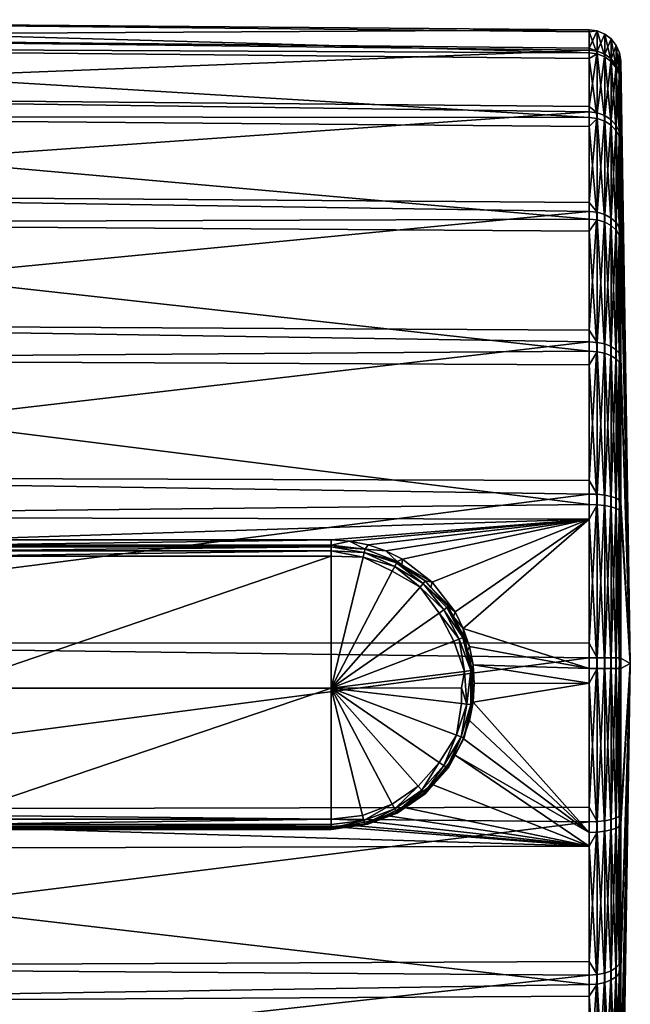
# Model space of a CAD drawing. Extents: x -0.14 to 0.14, y -0.205 to 0.021.
# Tile 656 of 656: x 0.121 to 0.14, y -0.103 to -0.072. Entities that reach past the tile are written whole.
import ezdxf

# ---------------------------------------------------------------- set-up
doc = ezdxf.new("R2010")
doc.units = 0
doc.layers.add('mesh', color=7, linetype='CONTINUOUS')

msp = doc.modelspace()

# ---------------------------------------------------------------- meshes
at = {"layer": 'mesh'}
mesh = msp.add_polyface(dxfattribs=at)
corners = [(0.102912, -0.075212, -0.534273), (0.100912, -0.073264, -0.52957), (0.100912, -0.075212, -0.534273), (0.102912, -0.073264, -0.52957), (0.100912, -0.072599, -0.524523), (0.102912, -0.072599, -0.524523), (0.100912, -0.073264, -0.519476), (0.102912, -0.073264, -0.519476), (0.100912, -0.075212, -0.514773), (0.102912, -0.075212, -0.514773), (0.100912, -0.073409, -0.517403), (0.100912, -0.073662, -0.516879), (0.100912, -0.072852, -0.519335), (0.100912, -0.072109, -0.523896), (0.100912, -0.072099, -0.524523), (0.100912, -0.072339, -0.521888), (0.100912, -0.072486, -0.520605), (0.100912, -0.074889, -0.514335), (0.100912, -0.074784, -0.514552), (0.100912, -0.074308, -0.533658), (0.100912, -0.074816, -0.53447), (0.100912, -0.073689, -0.532157), (0.100912, -0.073038, -0.530579), (0.100912, -0.07283, -0.529718), (0.102912, -0.075109, -0.513971), (0.102912, -0.072957, -0.518728), (0.102912, -0.07211, -0.52388), (0.102912, -0.072624, -0.529075), (0.102912, -0.074466, -0.533961), (0.138929, -0.073042, -0.529455), (0.138929, -0.072414, -0.524354), (0.138929, -0.073129, -0.519265), (0.138929, -0.075136, -0.514534)]
mesh.append_faces([[corners[k] for k in face] for face in [(0, 1, 2, 2), (3, 1, 0, 0), (3, 4, 1, 1), (5, 4, 3, 3), (5, 6, 4, 4), (7, 6, 5, 5), (7, 8, 6, 6), (9, 8, 7, 7), (10, 6, 11, 11), (10, 12, 6, 6), (4, 13, 14, 14), (4, 15, 13, 13), (6, 15, 4, 4), (6, 16, 15, 15), (12, 16, 6, 6), (8, 17, 18, 18), (2, 19, 20, 20), (2, 21, 19, 19), (1, 21, 2, 2), (1, 22, 21, 21), (23, 22, 1, 1), (7, 24, 9, 9), (7, 25, 24, 24), (5, 25, 7, 7), (5, 26, 25, 25), (3, 26, 5, 5), (3, 27, 26, 26), (0, 27, 3, 3), (0, 28, 27, 27), (29, 27, 28, 28), (30, 26, 27, 27), (31, 25, 26, 26), (32, 24, 25, 25)]])
mesh = msp.add_polyface(dxfattribs=at)
corners = [(0.138929, -0.086842, -0.543493), (0.138929, -0.086417, -0.543313), (0.102912, -0.086305, -0.543665), (0.138929, -0.082111, -0.541486), (0.138929, -0.081747, -0.541202), (0.102912, -0.081548, -0.541513), (0.138929, -0.078061, -0.538323), (0.138929, -0.077783, -0.537955), (0.102912, -0.07751, -0.538203), (0.138929, -0.074967, -0.534219), (0.138929, -0.074795, -0.533792), (0.102912, -0.074466, -0.533961), (0.138929, -0.073042, -0.529455), (0.138929, -0.072985, -0.528997), (0.102912, -0.072624, -0.529075), (0.138929, -0.072414, -0.524354), (0.138929, -0.072479, -0.523897), (0.102912, -0.07211, -0.52388), (0.138929, -0.073129, -0.519265), (0.138929, -0.073309, -0.51884), (0.102912, -0.072957, -0.518728), (0.138929, -0.075136, -0.514534), (0.138929, -0.07542, -0.514171), (0.102912, -0.075109, -0.513971), (0.138929, -0.078299, -0.510484), (0.138929, -0.078667, -0.510206), (0.102912, -0.078419, -0.509933), (0.138929, -0.082403, -0.507391), (0.138929, -0.08283, -0.507218), (0.102912, -0.082661, -0.50689), (0.138929, -0.087167, -0.505465), (0.138929, -0.087625, -0.505409), (0.102912, -0.087547, -0.505048), (0.118912, -0.08827, -0.505035), (0.130912, -0.088266, -0.505142), (0.118912, -0.088432, -0.501084), (0.130912, -0.088432, -0.501084), (0.118912, -0.088605, -0.500771), (0.130912, -0.088481, -0.500907), (0.130912, -0.088605, -0.500771), (0.118912, -0.088481, -0.500907), (0.117846, -0.088401, -0.505), (0.117768, -0.088582, -0.501089), (0.131491, -0.088304, -0.50514), (0.117779, -0.08863, -0.500912)]
mesh.append_faces([[corners[k] for k in face] for face in [(0, 1, 2, 2), (3, 2, 1, 1), (4, 5, 3, 3), (6, 5, 4, 4), (7, 8, 6, 6), (9, 8, 7, 7), (10, 11, 9, 9), (12, 11, 10, 10), (13, 14, 12, 12), (15, 14, 13, 13), (16, 17, 15, 15), (18, 17, 16, 16), (19, 20, 18, 18), (21, 20, 19, 19), (22, 23, 21, 21), (24, 23, 22, 22), (25, 26, 24, 24), (27, 26, 25, 25), (28, 29, 27, 27), (30, 29, 28, 28), (31, 32, 30, 30), (31, 33, 32, 32), (34, 35, 33, 33), (34, 36, 35, 35), (37, 38, 39, 39), (40, 38, 37, 37), (40, 36, 38, 38), (35, 36, 40, 40), (41, 35, 42, 42), (33, 35, 41, 41), (43, 36, 34, 34), (44, 35, 40, 40), (44, 42, 35, 35)]])
mesh = msp.add_polyface(dxfattribs=at)
corners = [(0.139181, -0.087176, -0.505498), (0.138929, -0.08283, -0.507218), (0.139181, -0.08242, -0.507421), (0.138929, -0.087167, -0.505465), (0.138929, -0.087625, -0.505409), (0.138929, -0.078667, -0.510206), (0.139181, -0.078323, -0.510509), (0.138929, -0.082403, -0.507391), (0.138929, -0.07542, -0.514171), (0.139181, -0.075166, -0.514552), (0.138929, -0.078299, -0.510484), (0.138929, -0.073309, -0.51884), (0.139181, -0.073162, -0.519274), (0.138929, -0.075136, -0.514534), (0.138929, -0.072479, -0.523897), (0.139181, -0.072449, -0.524354), (0.138929, -0.073129, -0.519265), (0.138929, -0.072414, -0.524354), (0.138929, -0.072985, -0.528997), (0.139181, -0.073075, -0.529446), (0.138929, -0.073042, -0.529455), (0.138929, -0.074795, -0.533792), (0.139181, -0.074998, -0.534202), (0.138929, -0.074967, -0.534219), (0.138929, -0.077783, -0.537955), (0.139181, -0.078086, -0.538299), (0.138929, -0.078061, -0.538323), (0.138929, -0.081747, -0.541202), (0.139181, -0.082129, -0.541456), (0.138929, -0.082111, -0.541486), (0.138929, -0.086417, -0.543313), (0.138929, -0.086842, -0.543493), (0.139181, -0.086851, -0.54346), (0.131491, -0.088304, -0.50514), (0.130912, -0.088266, -0.505142), (0.132064, -0.088418, -0.505123), (0.132617, -0.088608, -0.505093), (0.133138, -0.088867, -0.505053), (0.13406, -0.089579, -0.504956), (0.118912, -0.08827, -0.505035), (0.131969, -0.08856, -0.501088)]
mesh.append_faces([[corners[k] for k in face] for face in [(0, 1, 2, 2), (0, 3, 1, 1), (4, 3, 0, 0), (2, 5, 6, 6), (2, 7, 5, 5), (1, 7, 2, 2), (6, 8, 9, 9), (6, 10, 8, 8), (5, 10, 6, 6), (9, 11, 12, 12), (9, 13, 11, 11), (8, 13, 9, 9), (12, 14, 15, 15), (12, 16, 14, 14), (11, 16, 12, 12), (15, 17, 18, 18), (14, 17, 15, 15), (19, 20, 21, 21), (18, 20, 19, 19), (22, 23, 24, 24), (21, 23, 22, 22), (25, 26, 27, 27), (24, 26, 25, 25), (28, 29, 30, 30), (27, 29, 28, 28), (30, 31, 32, 32), (4, 33, 34, 34), (4, 35, 33, 33), (4, 36, 35, 35), (4, 37, 36, 36), (38, 37, 4, 4), (34, 39, 4, 4), (35, 40, 33, 33)]])
mesh = msp.add_polyface(dxfattribs=at)
corners = [(0.139181, -0.072449, -0.524354), (0.138929, -0.072985, -0.528997), (0.139181, -0.073075, -0.529446), (0.138929, -0.074795, -0.533792), (0.139181, -0.074998, -0.534202), (0.139181, -0.073162, -0.519274), (0.139416, -0.073256, -0.5193), (0.139416, -0.075249, -0.514601), (0.139416, -0.072546, -0.524355), (0.139416, -0.073169, -0.529422), (0.139416, -0.075082, -0.534154), (0.139619, -0.073403, -0.519341), (0.139619, -0.075381, -0.514679), (0.139619, -0.072699, -0.524357), (0.139619, -0.073317, -0.529383), (0.139619, -0.075215, -0.534079), (0.139777, -0.073596, -0.519394), (0.139777, -0.075553, -0.51478), (0.139777, -0.072899, -0.524358), (0.139777, -0.073511, -0.529333), (0.139777, -0.075389, -0.533981), (0.139879, -0.07382, -0.519457), (0.139879, -0.073132, -0.52436), (0.139879, -0.073736, -0.529275), (0.13992, -0.073383, -0.524362), (0.13992, -0.073979, -0.529212), (0.13992, -0.074062, -0.519524), (0.13992, -0.075971, -0.515026)]
mesh.append_faces([[corners[k] for k in face] for face in [(0, 1, 2, 2), (2, 3, 4, 4), (5, 6, 7, 7), (0, 6, 5, 5), (0, 8, 6, 6), (2, 8, 0, 0), (2, 9, 8, 8), (4, 9, 2, 2), (4, 10, 9, 9), (6, 11, 12, 12), (8, 11, 6, 6), (8, 13, 11, 11), (9, 13, 8, 8), (9, 14, 13, 13), (10, 14, 9, 9), (10, 15, 14, 14), (11, 16, 17, 17), (13, 16, 11, 11), (13, 18, 16, 16), (14, 18, 13, 13), (14, 19, 18, 18), (15, 19, 14, 14), (15, 20, 19, 19), (18, 21, 16, 16), (18, 22, 21, 21), (19, 22, 18, 18), (19, 23, 22, 22), (20, 23, 19, 19), (24, 23, 25, 25), (24, 22, 23, 23), (26, 22, 24, 24), (26, 21, 22, 22), (27, 21, 26, 26)]])
mesh = msp.add_polyface(dxfattribs=at)
corners = [(0.140212, -0.092106, -0.524592), (0.13992, -0.074062, -0.519524), (0.13992, -0.073383, -0.524362), (0.139181, -0.074998, -0.534202), (0.138929, -0.077783, -0.537955), (0.139181, -0.078086, -0.538299), (0.139181, -0.075166, -0.514552), (0.139416, -0.078391, -0.510578), (0.139181, -0.078323, -0.510509), (0.139416, -0.075249, -0.514601), (0.139181, -0.073162, -0.519274), (0.139416, -0.075082, -0.534154), (0.139416, -0.078155, -0.538231), (0.139181, -0.082129, -0.541456), (0.139619, -0.078499, -0.510687), (0.139619, -0.075381, -0.514679), (0.139416, -0.073256, -0.5193), (0.139619, -0.075215, -0.534079), (0.139619, -0.078264, -0.538123), (0.139777, -0.078639, -0.51083), (0.139777, -0.075553, -0.51478), (0.139619, -0.073403, -0.519341), (0.139777, -0.075389, -0.533981), (0.139777, -0.078406, -0.537983), (0.139879, -0.078802, -0.510996), (0.139879, -0.075754, -0.514898), (0.139777, -0.073596, -0.519394), (0.139879, -0.07382, -0.519457), (0.139879, -0.075592, -0.533866), (0.139879, -0.073736, -0.529275), (0.139879, -0.078573, -0.53782), (0.13992, -0.075811, -0.533742), (0.13992, -0.078752, -0.537644), (0.13992, -0.073979, -0.529212), (0.13992, -0.078978, -0.511175), (0.13992, -0.075971, -0.515026)]
mesh.append_faces([[corners[k] for k in face] for face in [(0, 1, 2, 2), (3, 4, 5, 5), (6, 7, 8, 8), (6, 9, 7, 7), (10, 9, 6, 6), (5, 11, 3, 3), (5, 12, 11, 11), (13, 12, 5, 5), (9, 14, 7, 7), (9, 15, 14, 14), (16, 15, 9, 9), (12, 17, 11, 11), (12, 18, 17, 17), (15, 19, 14, 14), (15, 20, 19, 19), (21, 20, 15, 15), (18, 22, 17, 17), (18, 23, 22, 22), (20, 24, 19, 19), (20, 25, 24, 24), (26, 25, 20, 20), (26, 27, 25, 25), (22, 28, 29, 29), (23, 28, 22, 22), (23, 30, 28, 28), (31, 30, 32, 32), (31, 28, 30, 30), (33, 28, 31, 31), (33, 29, 28, 28), (25, 34, 24, 24), (0, 35, 1, 1), (35, 25, 27, 27), (25, 35, 34, 34)]])
mesh = msp.add_polyface(dxfattribs=at)
corners = [(0.140212, -0.092106, -0.524592), (0.13992, -0.08288, -0.508234), (0.13992, -0.078978, -0.511175), (0.13992, -0.075811, -0.533742), (0.13992, -0.078752, -0.537644), (0.13992, -0.073979, -0.529212), (0.13992, -0.073383, -0.524362), (0.139181, -0.078086, -0.538299), (0.138929, -0.081747, -0.541202), (0.139181, -0.082129, -0.541456), (0.139181, -0.078323, -0.510509), (0.139416, -0.082468, -0.507505), (0.139181, -0.08242, -0.507421), (0.139416, -0.078391, -0.510578), (0.139416, -0.082178, -0.541373), (0.139416, -0.078155, -0.538231), (0.139181, -0.086851, -0.54346), (0.139416, -0.086877, -0.543366), (0.139619, -0.082543, -0.507639), (0.139619, -0.078499, -0.510687), (0.139619, -0.078264, -0.538123), (0.139619, -0.082256, -0.541241), (0.139619, -0.086918, -0.543219), (0.139777, -0.082641, -0.507812), (0.139777, -0.078639, -0.51083), (0.139777, -0.078406, -0.537983), (0.139777, -0.082357, -0.541069), (0.139879, -0.082756, -0.508015), (0.139879, -0.078802, -0.510996), (0.139879, -0.078573, -0.53782), (0.139879, -0.082475, -0.540868), (0.139777, -0.086971, -0.543026), (0.13992, -0.075971, -0.515026), (0.13992, -0.082603, -0.540651), (0.139879, -0.087033, -0.542802)]
mesh.append_faces([[corners[k] for k in face] for face in [(0, 1, 2, 2), (0, 3, 4, 4), (0, 5, 3, 3), (6, 5, 0, 0), (7, 8, 9, 9), (10, 11, 12, 12), (10, 13, 11, 11), (9, 14, 15, 15), (16, 14, 9, 9), (16, 17, 14, 14), (13, 18, 11, 11), (13, 19, 18, 18), (14, 20, 15, 15), (14, 21, 20, 20), (17, 21, 14, 14), (17, 22, 21, 21), (19, 23, 18, 18), (19, 24, 23, 23), (21, 25, 20, 20), (21, 26, 25, 25), (22, 26, 21, 21), (24, 27, 23, 23), (24, 28, 27, 27), (26, 29, 25, 25), (26, 30, 29, 29), (31, 30, 26, 26), (4, 29, 30, 30), (28, 1, 27, 27), (28, 2, 1, 1), (0, 2, 32, 32), (0, 4, 33, 33), (4, 30, 33, 33), (30, 34, 33, 33)]])
mesh = msp.add_polyface(dxfattribs=at)
corners = [(0.102912, -0.082349, -0.54141), (0.100912, -0.078311, -0.538311), (0.100912, -0.082349, -0.54141), (0.102912, -0.078311, -0.538311), (0.100912, -0.075212, -0.534273), (0.102912, -0.075212, -0.534273), (0.102912, -0.075212, -0.514773), (0.100912, -0.078311, -0.510734), (0.100912, -0.075212, -0.514773), (0.102912, -0.078311, -0.510734), (0.100912, -0.082349, -0.507635), (0.102912, -0.082349, -0.507635), (0.100912, -0.079891, -0.508745), (0.100912, -0.080969, -0.507983), (0.100912, -0.081951, -0.507289), (0.100912, -0.082333, -0.507069), (0.100912, -0.081951, -0.541756), (0.100912, -0.082333, -0.541976), (0.100912, -0.079906, -0.540287), (0.100912, -0.078331, -0.53903), (0.100912, -0.078881, -0.539468), (0.100912, -0.077932, -0.538582), (0.100912, -0.076116, -0.536545), (0.100912, -0.074816, -0.53447), (0.102912, -0.082661, -0.50689), (0.102912, -0.078419, -0.509933), (0.102912, -0.075109, -0.513971), (0.102912, -0.074466, -0.533961), (0.102912, -0.07751, -0.538203), (0.102912, -0.081548, -0.541513), (0.102912, -0.087052, -0.543358), (0.138929, -0.078061, -0.538323), (0.138929, -0.074967, -0.534219), (0.138929, -0.078299, -0.510484), (0.138929, -0.082403, -0.507391), (0.100912, -0.081001, -0.541161)]
mesh.append_faces([[corners[k] for k in face] for face in [(0, 1, 2, 2), (3, 1, 0, 0), (3, 4, 1, 1), (5, 4, 3, 3), (6, 7, 8, 8), (9, 7, 6, 6), (9, 10, 7, 7), (11, 10, 9, 9), (12, 10, 13, 13), (10, 14, 13, 13), (10, 15, 14, 14), (16, 17, 2, 2), (18, 2, 1, 1), (1, 19, 20, 20), (1, 21, 19, 19), (4, 21, 1, 1), (4, 22, 21, 21), (23, 22, 4, 4), (9, 24, 11, 11), (9, 25, 24, 24), (6, 25, 9, 9), (6, 26, 25, 25), (3, 27, 5, 5), (3, 28, 27, 27), (0, 28, 3, 3), (0, 29, 28, 28), (30, 29, 0, 0), (31, 28, 29, 29), (32, 27, 28, 28), (33, 25, 26, 26), (34, 24, 25, 25), (35, 16, 2, 2), (35, 2, 18, 18)]])
mesh = msp.add_polyface(dxfattribs=at)
corners = [(0.102912, -0.087052, -0.505687), (0.102912, -0.087547, -0.505048), (0.102912, -0.092742, -0.504533), (0.102912, -0.082349, -0.507635), (0.102912, -0.082661, -0.50689), (0.102912, -0.087052, -0.543358), (0.102912, -0.086305, -0.543665), (0.102912, -0.081548, -0.541513), (0.102912, -0.092099, -0.544023), (0.102912, -0.091456, -0.544512), (0.114495, -0.092203, -0.504624), (0.114495, -0.092739, -0.504641), (0.11596, -0.089399, -0.504821), (0.115249, -0.090207, -0.504721), (0.114751, -0.09116, -0.504648), (0.116842, -0.088785, -0.504922), (0.117846, -0.088401, -0.505), (0.118912, -0.08827, -0.505035), (0.138929, -0.086842, -0.543493), (0.138929, -0.082111, -0.541486), (0.138929, -0.087167, -0.505465), (0.114562, -0.092321, -0.501209), (0.114813, -0.091296, -0.501176), (0.114492, -0.092849, -0.501226), (0.114643, -0.091706, -0.501189), (0.115084, -0.09064, -0.501155), (0.114685, -0.091723, -0.501011), (0.114536, -0.092854, -0.501047), (0.1148, -0.091758, -0.500872), (0.115122, -0.090668, -0.500977), (0.114655, -0.092859, -0.500908), (0.114824, -0.092861, -0.500835), (0.114963, -0.091804, -0.500801)]
mesh.append_faces([[corners[k] for k in face] for face in [(0, 1, 2, 2), (3, 1, 0, 0), (3, 4, 1, 1), (5, 6, 7, 7), (8, 6, 5, 5), (8, 9, 6, 6), (10, 11, 2, 2), (1, 12, 13, 13), (1, 10, 2, 2), (1, 14, 10, 10), (13, 14, 1, 1), (1, 15, 12, 12), (1, 16, 15, 15), (17, 16, 1, 1), (9, 18, 6, 6), (19, 7, 6, 6), (20, 1, 4, 4), (14, 21, 10, 10), (13, 22, 14, 14), (10, 21, 23, 23), (14, 24, 21, 21), (14, 22, 24, 24), (13, 25, 22, 22), (21, 24, 23, 23), (22, 25, 24, 24), (26, 24, 25, 25), (27, 24, 26, 26), (27, 23, 24, 24), (28, 26, 29, 29), (30, 26, 28, 28), (30, 27, 26, 26), (31, 28, 32, 32), (31, 30, 28, 28)]])
mesh = msp.add_polyface(dxfattribs=at)
corners = [(0.13992, -0.08741, -0.506403), (0.13992, -0.08288, -0.508234), (0.140212, -0.092106, -0.524592), (0.13992, -0.09226, -0.505806), (0.139181, -0.082129, -0.541456), (0.138929, -0.086417, -0.543313), (0.139181, -0.086851, -0.54346), (0.139181, -0.087176, -0.505498), (0.139416, -0.0872, -0.505592), (0.139416, -0.092267, -0.504969), (0.139181, -0.08242, -0.507421), (0.139416, -0.082468, -0.507505), (0.139181, -0.091931, -0.544173), (0.139416, -0.086877, -0.543366), (0.139416, -0.091932, -0.544076), (0.139619, -0.087239, -0.505741), (0.139619, -0.092265, -0.505123), (0.139619, -0.082543, -0.507639), (0.139619, -0.086918, -0.543219), (0.139619, -0.091933, -0.543923), (0.139777, -0.087289, -0.505934), (0.139777, -0.092264, -0.505322), (0.139777, -0.082641, -0.507812), (0.139777, -0.086971, -0.543026), (0.139777, -0.082357, -0.541069), (0.139879, -0.087347, -0.506159), (0.139879, -0.092262, -0.505555), (0.139879, -0.082756, -0.508015), (0.139879, -0.087033, -0.542802), (0.139879, -0.082475, -0.540868), (0.139777, -0.091935, -0.543723), (0.139879, -0.091937, -0.54349), (0.13992, -0.087101, -0.54256), (0.13992, -0.091939, -0.543239), (0.13992, -0.082603, -0.540651)]
mesh.append_faces([[corners[k] for k in face] for face in [(0, 1, 2, 2), (2, 3, 0, 0), (4, 5, 6, 6), (7, 8, 9, 9), (10, 8, 7, 7), (10, 11, 8, 8), (12, 13, 6, 6), (12, 14, 13, 13), (8, 15, 16, 16), (11, 15, 8, 8), (11, 17, 15, 15), (14, 18, 13, 13), (14, 19, 18, 18), (15, 20, 21, 21), (17, 20, 15, 15), (17, 22, 20, 20), (18, 23, 24, 24), (19, 23, 18, 18), (20, 25, 26, 26), (22, 25, 20, 20), (22, 27, 25, 25), (23, 28, 29, 29), (23, 30, 28, 28), (19, 30, 23, 23), (28, 31, 32, 32), (30, 31, 28, 28), (31, 33, 32, 32), (25, 0, 3, 3), (27, 0, 25, 25), (27, 1, 0, 0), (2, 34, 32, 32), (28, 32, 34, 34)]])
mesh = msp.add_polyface(dxfattribs=at)
corners = [(0.102912, -0.091456, -0.544512), (0.138929, -0.091474, -0.544143), (0.138929, -0.086842, -0.543493), (0.116842, -0.088785, -0.504922), (0.115997, -0.089564, -0.50112), (0.11596, -0.089399, -0.504821), (0.117846, -0.088401, -0.505), (0.116865, -0.088956, -0.501101), (0.118912, -0.092873, -0.500485), (0.116868, -0.089323, -0.500722), (0.117854, -0.088915, -0.500709), (0.118912, -0.088776, -0.500704), (0.130912, -0.088605, -0.500771), (0.130912, -0.088776, -0.500704), (0.118912, -0.088605, -0.500771), (0.115787, -0.089726, -0.501125), (0.1153, -0.090359, -0.501146), (0.116702, -0.089024, -0.501103), (0.117768, -0.088582, -0.501089), (0.116724, -0.089067, -0.500926), (0.117779, -0.08863, -0.500912), (0.115818, -0.089762, -0.500948), (0.115122, -0.090668, -0.500977), (0.118912, -0.088481, -0.500907), (0.11781, -0.08875, -0.500775), (0.116783, -0.089175, -0.500789), (0.115902, -0.089851, -0.500811), (0.116021, -0.089973, -0.500743), (0.131911, -0.088808, -0.500731)]
mesh.append_faces([[corners[k] for k in face] for face in [(0, 1, 2, 2), (3, 4, 5, 5), (6, 7, 3, 3), (8, 9, 10, 10), (11, 12, 13, 13), (14, 12, 11, 11), (5, 15, 16, 16), (5, 4, 15, 15), (3, 17, 4, 4), (3, 7, 17, 17), (6, 18, 7, 7), (8, 11, 13, 13), (15, 4, 17, 17), (17, 7, 18, 18), (19, 18, 20, 20), (19, 17, 18, 18), (21, 17, 19, 19), (21, 15, 17, 17), (22, 15, 21, 21), (20, 23, 14, 14), (24, 20, 14, 14), (25, 20, 24, 24), (25, 19, 20, 20), (26, 19, 25, 25), (26, 21, 19, 19), (24, 14, 11, 11), (10, 24, 11, 11), (9, 24, 10, 10), (9, 25, 24, 24), (27, 25, 9, 9), (27, 26, 25, 25), (12, 28, 13, 13)]])
mesh = msp.add_polyface(dxfattribs=at)
corners = [(0.139181, -0.092268, -0.504872), (0.138929, -0.087625, -0.505409), (0.139181, -0.087176, -0.505498), (0.138929, -0.092268, -0.504838), (0.139181, -0.086851, -0.54346), (0.138929, -0.086842, -0.543493), (0.138929, -0.091474, -0.544143), (0.134767, -0.090505, -0.504865), (0.13406, -0.089579, -0.504956), (0.135023, -0.091026, -0.504832), (0.133111, -0.089038, -0.501103), (0.133138, -0.088867, -0.505053), (0.134018, -0.089742, -0.501126), (0.131491, -0.088304, -0.50514), (0.131969, -0.08856, -0.501088), (0.130912, -0.088432, -0.501084), (0.132617, -0.088608, -0.505093), (0.132064, -0.088418, -0.505123), (0.132965, -0.088938, -0.5011), (0.133842, -0.089543, -0.50112), (0.134548, -0.09034, -0.501145), (0.133779, -0.089622, -0.500867), (0.132945, -0.088982, -0.500923), (0.13289, -0.089092, -0.500786), (0.131946, -0.088661, -0.500836), (0.131911, -0.088808, -0.500731), (0.130912, -0.088605, -0.500771), (0.130912, -0.088481, -0.500907), (0.132811, -0.089244, -0.500719), (0.133681, -0.089736, -0.500761), (0.134414, -0.090442, -0.50083)]
mesh.append_faces([[corners[k] for k in face] for face in [(0, 1, 2, 2), (0, 3, 1, 1), (4, 5, 6, 6), (1, 7, 8, 8), (1, 9, 7, 7), (3, 9, 1, 1), (8, 10, 11, 11), (7, 12, 8, 8), (13, 14, 15, 15), (16, 14, 17, 17), (16, 18, 14, 14), (11, 18, 16, 16), (11, 10, 18, 18), (8, 19, 10, 10), (8, 12, 19, 19), (19, 20, 21, 21), (12, 20, 19, 19), (22, 21, 23, 23), (22, 19, 21, 21), (18, 19, 22, 22), (10, 19, 18, 18), (24, 23, 25, 25), (24, 22, 23, 23), (24, 18, 22, 22), (14, 18, 24, 24), (26, 24, 25, 25), (27, 24, 26, 26), (27, 14, 24, 24), (15, 14, 27, 27), (23, 28, 25, 25), (23, 29, 28, 28), (21, 29, 23, 23), (21, 30, 29, 29)]])
mesh = msp.add_polyface(dxfattribs=at)
corners = [(0.140212, -0.092106, -0.524592), (0.13992, -0.097098, -0.506486), (0.13992, -0.09226, -0.505806), (0.13992, -0.091939, -0.543239), (0.13992, -0.096789, -0.542643), (0.13992, -0.087101, -0.54256), (0.139181, -0.097348, -0.505585), (0.138929, -0.092725, -0.504902), (0.139181, -0.092268, -0.504872), (0.138929, -0.092268, -0.504838), (0.139181, -0.086851, -0.54346), (0.138929, -0.091474, -0.544143), (0.139181, -0.091931, -0.544173), (0.138929, -0.091931, -0.544208), (0.139181, -0.087176, -0.505498), (0.139416, -0.092267, -0.504969), (0.139181, -0.097023, -0.543547), (0.139416, -0.091932, -0.544076), (0.139416, -0.0872, -0.505592), (0.139619, -0.092265, -0.505123), (0.139416, -0.096999, -0.543453), (0.139619, -0.091933, -0.543923), (0.139619, -0.087239, -0.505741), (0.139777, -0.092264, -0.505322), (0.139777, -0.087289, -0.505934), (0.139879, -0.092262, -0.505555), (0.139619, -0.09696, -0.543305), (0.139777, -0.091935, -0.543723), (0.139777, -0.09691, -0.543111), (0.139879, -0.091937, -0.54349), (0.139879, -0.096852, -0.542886), (0.139879, -0.087347, -0.506159), (0.135211, -0.091581, -0.504811), (0.135023, -0.091026, -0.504832), (0.135324, -0.092151, -0.504806), (0.135362, -0.092733, -0.504816), (0.135324, -0.093315, -0.504843), (0.138929, -0.097357, -0.505552), (0.135299, -0.092849, -0.501226), (0.135299, -0.092316, -0.501209), (0.13515, -0.091713, -0.501189), (0.135299, -0.093381, -0.501243), (0.135211, -0.093884, -0.504885), (0.13515, -0.093984, -0.501262), (0.135255, -0.092327, -0.501031), (0.135255, -0.093382, -0.501064)]
mesh.append_faces([[corners[k] for k in face] for face in [(0, 1, 2, 2), (3, 4, 0, 0), (0, 5, 3, 3), (6, 7, 8, 8), (7, 9, 8, 8), (10, 11, 12, 12), (11, 13, 12, 12), (14, 15, 8, 8), (16, 17, 12, 12), (18, 19, 15, 15), (20, 21, 17, 17), (22, 23, 19, 19), (24, 25, 23, 23), (21, 26, 27, 27), (27, 28, 29, 29), (29, 30, 3, 3), (31, 2, 25, 25), (9, 32, 33, 33), (9, 34, 32, 32), (7, 34, 9, 9), (7, 35, 34, 34), (7, 36, 35, 35), (37, 36, 7, 7), (36, 38, 35, 35), (34, 39, 40, 40), (35, 39, 34, 34), (35, 38, 39, 39), (36, 41, 38, 38), (42, 41, 36, 36), (42, 43, 41, 41), (39, 41, 44, 44), (38, 41, 39, 39), (41, 45, 44, 44)]])
mesh = msp.add_polyface(dxfattribs=at)
corners = [(0.138929, -0.097782, -0.505732), (0.118912, -0.097173, -0.505321), (0.130912, -0.097171, -0.505429), (0.138929, -0.102088, -0.507559), (0.102912, -0.097894, -0.505381), (0.102912, -0.101537, -0.542156), (0.138929, -0.101368, -0.541827), (0.138929, -0.097032, -0.54358), (0.102912, -0.091456, -0.544512), (0.138929, -0.091931, -0.544208), (0.138929, -0.091474, -0.544143), (0.102912, -0.096652, -0.543998), (0.138929, -0.096574, -0.543637), (0.130912, -0.092873, -0.500485), (0.132811, -0.096479, -0.500952), (0.13189, -0.096828, -0.500963), (0.131491, -0.097133, -0.505424), (0.132052, -0.097106, -0.501363), (0.132064, -0.097019, -0.5054), (0.130912, -0.097266, -0.501368), (0.118912, -0.092873, -0.500485), (0.130912, -0.088776, -0.500704), (0.118912, -0.096947, -0.500967), (0.130912, -0.096947, -0.500967), (0.118912, -0.097266, -0.501368), (0.131959, -0.097101, -0.501184), (0.130912, -0.097228, -0.501188), (0.132945, -0.096727, -0.501172), (0.13193, -0.09699, -0.50104), (0.130912, -0.097113, -0.501044), (0.13289, -0.096626, -0.501029), (0.131911, -0.088808, -0.500731), (0.132811, -0.089244, -0.500719), (0.118912, -0.097113, -0.501044), (0.118912, -0.097228, -0.501188)]
mesh.append_faces([[corners[k] for k in face] for face in [(0, 1, 2, 2), (3, 4, 0, 0), (5, 6, 7, 7), (8, 9, 10, 10), (11, 12, 9, 9), (7, 12, 11, 11), (13, 14, 15, 15), (16, 17, 18, 18), (16, 19, 17, 17), (2, 19, 16, 16), (13, 20, 21, 21), (13, 22, 20, 20), (23, 22, 13, 13), (1, 19, 2, 2), (1, 24, 19, 19), (25, 19, 26, 26), (25, 17, 19, 19), (27, 17, 25, 25), (28, 26, 29, 29), (28, 25, 26, 26), (30, 25, 28, 28), (28, 29, 23, 23), (15, 28, 23, 23), (14, 28, 15, 15), (13, 31, 32, 32), (21, 31, 13, 13), (13, 15, 23, 23), (23, 33, 22, 22), (29, 33, 23, 23), (29, 34, 33, 33), (26, 34, 29, 29), (26, 24, 34, 34), (19, 24, 26, 26)]])
mesh = msp.add_polyface(dxfattribs=at)
corners = [(0.138929, -0.097782, -0.505732), (0.131491, -0.097133, -0.505424), (0.132064, -0.097019, -0.5054), (0.130912, -0.092873, -0.500485), (0.134275, -0.090541, -0.500761), (0.134733, -0.091413, -0.500789), (0.133622, -0.095919, -0.500934), (0.132811, -0.096479, -0.500952), (0.134275, -0.095182, -0.50091), (0.134969, -0.092861, -0.500835), (0.134969, -0.093354, -0.500851), (0.13406, -0.095872, -0.505159), (0.133842, -0.096155, -0.501332), (0.134018, -0.095956, -0.501326), (0.133138, -0.096577, -0.505301), (0.133111, -0.096659, -0.501348), (0.132965, -0.09676, -0.501352), (0.132616, -0.096833, -0.505358), (0.132052, -0.097106, -0.501363), (0.132945, -0.096727, -0.501172), (0.133813, -0.096128, -0.501153), (0.134512, -0.095339, -0.501127), (0.13289, -0.096626, -0.501029), (0.131959, -0.097101, -0.501184), (0.133734, -0.096043, -0.50101), (0.134414, -0.095276, -0.500985), (0.134414, -0.090442, -0.50083), (0.133681, -0.089736, -0.500761), (0.13193, -0.09699, -0.50104), (0.135057, -0.092357, -0.500845), (0.132811, -0.089244, -0.500719), (0.134816, -0.094341, -0.500909)]
mesh.append_faces([[corners[k] for k in face] for face in [(0, 1, 2, 2), (3, 4, 5, 5), (3, 6, 7, 7), (3, 8, 6, 6), (3, 9, 10, 10), (11, 12, 13, 13), (14, 12, 11, 11), (14, 15, 12, 12), (14, 16, 15, 15), (17, 16, 14, 14), (17, 18, 16, 16), (2, 18, 17, 17), (15, 16, 12, 12), (19, 16, 18, 18), (20, 16, 19, 19), (20, 12, 16, 16), (21, 12, 20, 20), (22, 19, 23, 23), (24, 19, 22, 22), (24, 20, 19, 19), (25, 20, 24, 24), (26, 4, 27, 27), (7, 22, 28, 28), (6, 22, 7, 7), (6, 24, 22, 22), (8, 24, 6, 6), (8, 25, 24, 24), (3, 5, 29, 29), (27, 4, 3, 3), (3, 30, 27, 27), (31, 8, 3, 3), (3, 10, 31, 31), (29, 9, 3, 3)]])
mesh = msp.add_polyface(dxfattribs=at)
corners = [(0.135023, -0.091026, -0.504832), (0.134713, -0.090654, -0.501155), (0.134767, -0.090505, -0.504865), (0.135324, -0.092151, -0.504806), (0.13515, -0.091713, -0.501189), (0.135211, -0.091581, -0.504811), (0.135023, -0.094436, -0.504942), (0.13515, -0.093984, -0.501262), (0.135211, -0.093884, -0.504885), (0.134548, -0.09034, -0.501145), (0.134018, -0.089742, -0.501126), (0.135044, -0.091283, -0.501176), (0.134512, -0.09037, -0.500968), (0.133779, -0.089622, -0.500867), (0.135137, -0.093372, -0.500924), (0.134955, -0.09439, -0.50102), (0.134816, -0.094341, -0.500909), (0.135003, -0.091304, -0.500998), (0.135299, -0.092316, -0.501209), (0.134414, -0.090442, -0.50083), (0.135255, -0.092327, -0.501031), (0.134891, -0.09135, -0.500859), (0.135299, -0.093381, -0.501243), (0.135044, -0.094415, -0.501276), (0.135255, -0.093382, -0.501064), (0.134275, -0.090541, -0.500761), (0.135057, -0.092357, -0.500845), (0.134733, -0.091413, -0.500789), (0.134969, -0.093354, -0.500851), (0.134969, -0.092861, -0.500835)]
mesh.append_faces([[corners[k] for k in face] for face in [(0, 1, 2, 2), (3, 4, 5, 5), (6, 7, 8, 8), (2, 9, 10, 10), (2, 1, 9, 9), (0, 11, 1, 1), (5, 11, 0, 0), (5, 4, 11, 11), (12, 9, 11, 11), (9, 1, 11, 11), (13, 9, 12, 12), (14, 15, 16, 16), (11, 17, 12, 12), (11, 18, 17, 17), (4, 18, 11, 11), (12, 19, 13, 13), (12, 17, 19, 19), (18, 20, 17, 17), (17, 21, 19, 19), (17, 20, 21, 21), (22, 23, 24, 24), (7, 23, 22, 22), (19, 21, 25, 25), (20, 26, 21, 21), (20, 14, 26, 26), (24, 14, 20, 20), (24, 15, 14, 14), (23, 15, 24, 24), (21, 27, 25, 25), (21, 26, 27, 27), (28, 14, 16, 16), (29, 14, 28, 28), (29, 26, 14, 14)]])
mesh = msp.add_polyface(dxfattribs=at)
corners = [(0.102912, -0.097146, -0.543358), (0.102912, -0.091456, -0.544512), (0.102912, -0.092099, -0.544023), (0.102912, -0.096652, -0.543998), (0.102912, -0.101849, -0.54141), (0.102912, -0.101537, -0.542156), (0.102912, -0.097894, -0.505381), (0.117846, -0.097045, -0.505278), (0.118912, -0.097173, -0.505321), (0.116842, -0.096666, -0.505176), (0.11596, -0.09606, -0.505035), (0.115249, -0.095261, -0.504883), (0.114751, -0.094314, -0.50475), (0.102912, -0.092742, -0.504533), (0.114495, -0.093275, -0.504658), (0.114495, -0.092739, -0.504641), (0.138929, -0.097032, -0.54358), (0.138929, -0.091931, -0.544208), (0.114562, -0.093376, -0.501243), (0.114813, -0.094401, -0.501276), (0.115084, -0.095057, -0.501297), (0.114643, -0.093992, -0.501263), (0.114492, -0.092849, -0.501226), (0.114495, -0.092203, -0.504624), (0.114685, -0.093986, -0.501084), (0.114536, -0.092854, -0.501047), (0.115122, -0.095041, -0.501118), (0.1148, -0.09396, -0.500943), (0.114655, -0.092859, -0.500908), (0.115225, -0.094986, -0.500976), (0.114963, -0.093919, -0.50087), (0.114824, -0.092861, -0.500835)]
mesh.append_faces([[corners[k] for k in face] for face in [(0, 1, 2, 2), (0, 3, 1, 1), (4, 3, 0, 0), (4, 5, 3, 3), (6, 7, 8, 8), (6, 9, 7, 7), (10, 9, 6, 6), (6, 11, 10, 10), (6, 12, 11, 11), (13, 12, 6, 6), (13, 14, 12, 12), (15, 14, 13, 13), (5, 16, 3, 3), (3, 17, 1, 1), (15, 18, 14, 14), (12, 19, 20, 20), (12, 21, 19, 19), (14, 21, 12, 12), (14, 18, 21, 21), (15, 22, 18, 18), (23, 22, 15, 15), (19, 21, 20, 20), (18, 22, 21, 21), (24, 22, 25, 25), (24, 21, 22, 22), (26, 21, 24, 24), (26, 20, 21, 21), (27, 25, 28, 28), (27, 24, 25, 25), (29, 24, 27, 27), (29, 26, 24, 24), (30, 28, 31, 31), (30, 27, 28, 28)]])
mesh = msp.add_polyface(dxfattribs=at)
corners = [(0.138929, -0.097782, -0.505732), (0.139181, -0.097348, -0.505585), (0.139181, -0.10207, -0.507589), (0.138929, -0.097357, -0.505552), (0.138929, -0.092725, -0.504902), (0.139181, -0.091931, -0.544173), (0.138929, -0.096574, -0.543637), (0.139181, -0.097023, -0.543547), (0.138929, -0.091931, -0.544208), (0.138929, -0.097032, -0.54358), (0.138929, -0.101368, -0.541827), (0.139181, -0.092268, -0.504872), (0.139416, -0.097322, -0.505679), (0.135211, -0.093884, -0.504885), (0.135324, -0.093315, -0.504843), (0.135023, -0.094436, -0.504942), (0.134767, -0.094954, -0.505008), (0.13406, -0.095872, -0.505159), (0.133138, -0.096577, -0.505301), (0.132616, -0.096833, -0.505358), (0.132064, -0.097019, -0.5054), (0.130912, -0.097171, -0.505429), (0.131491, -0.097133, -0.505424), (0.134713, -0.095044, -0.501297), (0.135044, -0.094415, -0.501276), (0.13515, -0.093984, -0.501262), (0.134548, -0.095358, -0.501307), (0.134018, -0.095956, -0.501326), (0.134414, -0.095276, -0.500985), (0.134512, -0.095339, -0.501127), (0.133813, -0.096128, -0.501153), (0.134955, -0.09439, -0.50102), (0.134816, -0.094341, -0.500909), (0.133842, -0.096155, -0.501332), (0.134275, -0.095182, -0.50091)]
mesh.append_faces([[corners[k] for k in face] for face in [(0, 1, 2, 2), (1, 3, 4, 4), (0, 3, 1, 1), (5, 6, 7, 7), (5, 8, 6, 6), (7, 9, 10, 10), (6, 9, 7, 7), (11, 12, 1, 1), (3, 13, 14, 14), (3, 15, 13, 13), (3, 16, 15, 15), (0, 16, 3, 3), (0, 17, 16, 16), (0, 18, 17, 17), (19, 18, 0, 0), (0, 20, 19, 19), (21, 22, 0, 0), (16, 23, 15, 15), (15, 24, 25, 25), (15, 23, 24, 24), (16, 26, 23, 23), (17, 26, 16, 16), (17, 27, 26, 26), (28, 29, 30, 30), (31, 29, 28, 28), (32, 31, 28, 28), (24, 26, 31, 31), (23, 26, 24, 24), (26, 29, 31, 31), (26, 33, 29, 29), (27, 33, 26, 26), (32, 28, 34, 34)]])
mesh = msp.add_polyface(dxfattribs=at)
corners = [(0.140212, -0.092106, -0.524592), (0.13992, -0.096789, -0.542643), (0.13992, -0.101319, -0.540811), (0.13992, -0.108388, -0.515303), (0.13992, -0.105447, -0.511401), (0.139181, -0.097348, -0.505585), (0.139416, -0.097322, -0.505679), (0.139416, -0.102021, -0.507673), (0.139181, -0.092268, -0.504872), (0.139416, -0.092267, -0.504969), (0.139181, -0.097023, -0.543547), (0.139416, -0.096999, -0.543453), (0.139416, -0.091932, -0.544076), (0.139181, -0.101779, -0.541624), (0.139619, -0.097281, -0.505827), (0.139619, -0.101943, -0.507805), (0.139619, -0.092265, -0.505123), (0.139777, -0.097228, -0.506019), (0.139777, -0.101842, -0.507977), (0.139777, -0.092264, -0.505322), (0.139879, -0.097165, -0.506243), (0.139879, -0.101724, -0.508177), (0.139879, -0.092262, -0.505555), (0.139619, -0.09696, -0.543305), (0.139619, -0.091933, -0.543923), (0.139416, -0.101731, -0.54154), (0.139777, -0.09691, -0.543111), (0.139777, -0.091935, -0.543723), (0.139619, -0.101656, -0.541407), (0.139879, -0.096852, -0.542886), (0.139879, -0.091937, -0.54349), (0.139777, -0.101557, -0.541233), (0.13992, -0.091939, -0.543239), (0.139879, -0.101443, -0.54103), (0.13992, -0.097098, -0.506486), (0.13992, -0.09226, -0.505806), (0.13992, -0.101596, -0.508394), (0.13992, -0.105221, -0.53787), (0.13992, -0.108228, -0.534019)]
mesh.append_faces([[corners[k] for k in face] for face in [(0, 1, 2, 2), (3, 4, 0, 0), (5, 6, 7, 7), (8, 9, 6, 6), (10, 11, 12, 12), (13, 11, 10, 10), (6, 14, 15, 15), (9, 14, 6, 6), (9, 16, 14, 14), (14, 17, 18, 18), (16, 17, 14, 14), (16, 19, 17, 17), (17, 20, 21, 21), (19, 20, 17, 17), (19, 22, 20, 20), (11, 23, 24, 24), (11, 25, 23, 23), (13, 25, 11, 11), (23, 26, 27, 27), (23, 28, 26, 26), (25, 28, 23, 23), (26, 29, 30, 30), (26, 31, 29, 29), (28, 31, 26, 26), (29, 1, 32, 32), (29, 33, 1, 1), (31, 33, 29, 29), (33, 2, 1, 1), (22, 34, 20, 20), (22, 35, 34, 34), (36, 34, 0, 0), (37, 38, 0, 0), (20, 34, 36, 36)]])
mesh = msp.add_polyface(dxfattribs=at)
corners = [(0.140212, -0.092106, -0.524592), (0.13992, -0.101319, -0.540811), (0.13992, -0.105221, -0.53787), (0.13992, -0.110219, -0.519833), (0.13992, -0.108388, -0.515303), (0.13992, -0.110816, -0.524683), (0.13992, -0.110136, -0.529521), (0.139416, -0.102021, -0.507673), (0.139619, -0.101943, -0.507805), (0.139619, -0.105935, -0.510922), (0.139777, -0.105792, -0.511062), (0.139777, -0.10881, -0.515065), (0.139777, -0.101842, -0.507977), (0.139619, -0.097281, -0.505827), (0.139777, -0.108645, -0.534265), (0.139879, -0.108445, -0.534147), (0.139879, -0.105397, -0.538049), (0.139879, -0.105626, -0.511225), (0.139879, -0.108607, -0.515179), (0.139879, -0.101724, -0.508177), (0.139777, -0.097228, -0.506019), (0.139619, -0.101656, -0.541407), (0.139619, -0.1057, -0.538358), (0.139777, -0.101557, -0.541233), (0.139416, -0.105807, -0.538467), (0.139777, -0.10556, -0.538216), (0.139879, -0.101443, -0.54103), (0.139619, -0.108817, -0.534366), (0.139416, -0.108949, -0.534444), (0.13992, -0.105447, -0.511401), (0.13992, -0.101596, -0.508394), (0.13992, -0.108228, -0.534019), (0.139879, -0.097165, -0.506243)]
mesh.append_faces([[corners[k] for k in face] for face in [(0, 1, 2, 2), (0, 3, 4, 4), (0, 5, 3, 3), (6, 5, 0, 0), (7, 8, 9, 9), (9, 10, 11, 11), (8, 10, 9, 9), (8, 12, 10, 10), (13, 12, 8, 8), (14, 15, 16, 16), (10, 17, 18, 18), (12, 17, 10, 10), (12, 19, 17, 17), (20, 19, 12, 12), (21, 22, 23, 23), (24, 22, 21, 21), (23, 25, 26, 26), (22, 25, 23, 23), (22, 27, 25, 25), (28, 27, 22, 22), (26, 16, 1, 1), (25, 16, 26, 26), (25, 14, 16, 16), (27, 14, 25, 25), (16, 2, 1, 1), (17, 29, 4, 4), (0, 29, 30, 30), (0, 31, 6, 6), (16, 31, 2, 2), (15, 31, 16, 16), (17, 30, 29, 29), (19, 30, 17, 17), (32, 30, 19, 19)]])
mesh = msp.add_polyface(dxfattribs=at)
corners = [(0.138929, -0.097782, -0.505732), (0.102912, -0.097894, -0.505381), (0.118912, -0.097173, -0.505321), (0.118912, -0.092873, -0.500485), (0.117854, -0.096807, -0.500962), (0.116868, -0.096399, -0.500949), (0.117855, -0.097127, -0.501364), (0.118912, -0.097266, -0.501368), (0.117846, -0.097045, -0.505278), (0.116842, -0.096666, -0.505176), (0.116865, -0.096742, -0.501351), (0.116702, -0.096674, -0.501349), (0.11596, -0.09606, -0.505035), (0.115997, -0.096134, -0.501332), (0.115787, -0.095972, -0.501326), (0.115249, -0.095261, -0.504883), (0.1153, -0.095338, -0.501306), (0.116724, -0.096642, -0.501169), (0.115818, -0.095947, -0.501147), (0.117779, -0.097079, -0.501183), (0.118912, -0.097228, -0.501188), (0.116783, -0.096543, -0.501026), (0.115902, -0.095867, -0.501004), (0.11781, -0.096968, -0.50104), (0.118912, -0.097113, -0.501044), (0.118912, -0.096947, -0.500967), (0.116021, -0.09575, -0.500928)]
mesh.append_faces([[corners[k] for k in face] for face in [(0, 1, 2, 2), (3, 4, 5, 5), (6, 7, 2, 2), (8, 6, 2, 2), (9, 6, 8, 8), (9, 10, 6, 6), (9, 11, 10, 10), (12, 11, 9, 9), (12, 13, 11, 11), (12, 14, 13, 13), (15, 14, 12, 12), (15, 16, 14, 14), (10, 11, 6, 6), (13, 14, 11, 11), (17, 14, 18, 18), (17, 11, 14, 14), (19, 11, 17, 17), (19, 6, 11, 11), (20, 6, 19, 19), (20, 7, 6, 6), (21, 18, 22, 22), (21, 17, 18, 18), (23, 17, 21, 21), (23, 19, 17, 17), (24, 19, 23, 23), (24, 20, 19, 19), (25, 24, 23, 23), (5, 22, 26, 26), (5, 21, 22, 22), (4, 21, 5, 5), (4, 23, 21, 21), (25, 23, 4, 4)]])
mesh = msp.add_polyface(dxfattribs=at)
corners = [(0.102912, -0.111599, -0.524523), (0.100912, -0.111599, -0.524523), (0.102912, -0.110935, -0.519476), (0.102912, -0.110935, -0.52957), (0.100912, -0.110935, -0.52957), (0.102912, -0.108987, -0.534273), (0.100912, -0.108987, -0.534273), (0.102912, -0.105888, -0.538311), (0.100912, -0.105888, -0.538311), (0.102912, -0.101849, -0.54141), (0.100912, -0.101849, -0.54141), (0.102912, -0.10578, -0.539112), (0.102912, -0.109089, -0.535074), (0.102912, -0.111241, -0.530317), (0.102912, -0.112089, -0.525166), (0.102912, -0.108987, -0.514773), (0.102912, -0.111574, -0.51997), (0.102912, -0.109732, -0.515085), (0.102912, -0.105888, -0.510734), (0.102912, -0.106689, -0.510842), (0.102912, -0.101849, -0.507635), (0.102912, -0.102651, -0.507533), (0.102912, -0.097146, -0.505687), (0.102912, -0.097894, -0.505381), (0.102912, -0.101537, -0.542156), (0.138929, -0.102088, -0.507559), (0.138929, -0.106138, -0.510722), (0.138929, -0.102451, -0.507843), (0.138929, -0.109231, -0.514826), (0.138929, -0.106415, -0.511091), (0.138929, -0.111157, -0.51959), (0.138929, -0.109404, -0.515254), (0.138929, -0.111213, -0.520048), (0.138929, -0.11107, -0.52978), (0.138929, -0.109063, -0.534511), (0.138929, -0.1059, -0.538561), (0.138929, -0.101796, -0.541655)]
mesh.append_faces([[corners[k] for k in face] for face in [(0, 1, 2, 2), (3, 4, 0, 0), (5, 6, 3, 3), (7, 8, 5, 5), (9, 10, 7, 7), (5, 11, 7, 7), (5, 12, 11, 11), (3, 12, 5, 5), (3, 13, 12, 12), (0, 13, 3, 3), (0, 14, 13, 13), (15, 16, 2, 2), (15, 17, 16, 16), (18, 17, 15, 15), (18, 19, 17, 17), (20, 19, 18, 18), (20, 21, 19, 19), (22, 21, 20, 20), (22, 23, 21, 21), (7, 24, 9, 9), (7, 11, 24, 24), (25, 21, 23, 23), (21, 26, 19, 19), (25, 27, 21, 21), (19, 28, 17, 17), (26, 29, 19, 19), (17, 30, 16, 16), (28, 31, 17, 17), (30, 32, 16, 16), (14, 33, 13, 13), (13, 34, 12, 12), (12, 35, 11, 11), (11, 36, 24, 24)]])
mesh = msp.add_polyface(dxfattribs=at)
corners = [(0.139181, -0.11175, -0.524691), (0.138929, -0.111784, -0.524691), (0.138929, -0.111213, -0.520048), (0.139181, -0.111037, -0.529771), (0.138929, -0.11107, -0.52978), (0.138929, -0.11172, -0.525148), (0.139181, -0.109033, -0.534493), (0.138929, -0.109063, -0.534511), (0.138929, -0.11089, -0.530205), (0.139181, -0.105875, -0.538536), (0.138929, -0.1059, -0.538561), (0.138929, -0.108779, -0.534874), (0.139181, -0.101779, -0.541624), (0.138929, -0.101796, -0.541655), (0.138929, -0.105531, -0.538839), (0.138929, -0.101368, -0.541827), (0.139181, -0.097023, -0.543547), (0.138929, -0.109404, -0.515254), (0.139181, -0.111124, -0.519599), (0.138929, -0.111157, -0.51959), (0.139181, -0.109201, -0.514843), (0.138929, -0.109231, -0.514826), (0.138929, -0.106415, -0.511091), (0.139181, -0.10207, -0.507589), (0.138929, -0.102088, -0.507559), (0.138929, -0.097782, -0.505732), (0.138929, -0.102451, -0.507843), (0.139181, -0.106113, -0.510747), (0.138929, -0.106138, -0.510722), (0.102912, -0.102651, -0.507533), (0.102912, -0.106689, -0.510842), (0.102912, -0.109732, -0.515085), (0.102912, -0.111574, -0.51997), (0.102912, -0.112089, -0.525166), (0.102912, -0.111241, -0.530317), (0.102912, -0.109089, -0.535074), (0.102912, -0.10578, -0.539112), (0.102912, -0.101537, -0.542156)]
mesh.append_faces([[corners[k] for k in face] for face in [(0, 1, 2, 2), (3, 4, 5, 5), (6, 7, 8, 8), (9, 10, 11, 11), (12, 13, 14, 14), (12, 15, 13, 13), (16, 15, 12, 12), (17, 18, 19, 19), (20, 21, 22, 22), (17, 21, 20, 20), (23, 24, 25, 25), (23, 26, 24, 24), (27, 28, 26, 26), (22, 28, 27, 27), (14, 10, 9, 9), (11, 7, 6, 6), (8, 4, 3, 3), (5, 1, 0, 0), (2, 19, 18, 18), (29, 26, 28, 28), (30, 22, 21, 21), (31, 17, 19, 19), (32, 2, 1, 1), (33, 5, 4, 4), (1, 5, 33, 33), (34, 8, 7, 7), (4, 8, 34, 34), (35, 11, 10, 10), (7, 11, 35, 35), (36, 14, 13, 13), (10, 14, 36, 36), (13, 15, 37, 37)]])
mesh = msp.add_polyface(dxfattribs=at)
corners = [(0.138929, -0.109404, -0.515254), (0.139181, -0.109201, -0.514843), (0.139181, -0.111124, -0.519599), (0.138929, -0.106415, -0.511091), (0.139181, -0.106113, -0.510747), (0.138929, -0.102451, -0.507843), (0.139181, -0.10207, -0.507589), (0.139416, -0.11103, -0.519623), (0.139416, -0.111653, -0.52469), (0.139416, -0.109117, -0.514891), (0.139416, -0.106044, -0.510815), (0.139416, -0.102021, -0.507673), (0.139181, -0.097348, -0.505585), (0.139619, -0.111499, -0.524689), (0.139619, -0.110881, -0.519662), (0.139619, -0.108983, -0.514966), (0.139619, -0.105935, -0.510922), (0.139416, -0.097322, -0.505679), (0.139619, -0.101943, -0.507805), (0.139181, -0.101779, -0.541624), (0.139181, -0.105875, -0.538536), (0.139416, -0.101731, -0.54154), (0.138929, -0.105531, -0.538839), (0.139416, -0.105807, -0.538467), (0.139619, -0.101656, -0.541407), (0.139181, -0.109033, -0.534493), (0.138929, -0.108779, -0.534874), (0.139416, -0.108949, -0.534444), (0.139619, -0.1057, -0.538358), (0.139181, -0.111037, -0.529771), (0.138929, -0.11089, -0.530205), (0.139416, -0.110943, -0.529745), (0.139619, -0.108817, -0.534366), (0.139181, -0.11175, -0.524691), (0.138929, -0.11172, -0.525148), (0.138929, -0.111213, -0.520048)]
mesh.append_faces([[corners[k] for k in face] for face in [(0, 1, 2, 2), (1, 3, 4, 4), (4, 5, 6, 6), (2, 7, 8, 8), (1, 7, 2, 2), (1, 9, 7, 7), (4, 9, 1, 1), (4, 10, 9, 9), (6, 10, 4, 4), (6, 11, 10, 10), (12, 11, 6, 6), (7, 13, 8, 8), (9, 14, 7, 7), (10, 15, 9, 9), (11, 16, 10, 10), (17, 18, 11, 11), (19, 20, 21, 21), (22, 20, 19, 19), (21, 23, 24, 24), (20, 23, 21, 21), (20, 25, 23, 23), (26, 25, 20, 20), (23, 27, 28, 28), (25, 27, 23, 23), (25, 29, 27, 27), (30, 29, 25, 25), (27, 31, 32, 32), (29, 31, 27, 27), (29, 33, 31, 31), (34, 33, 29, 29), (33, 8, 31, 31), (33, 2, 8, 8), (35, 2, 33, 33)]])

doc.saveas('drawing.dxf')
